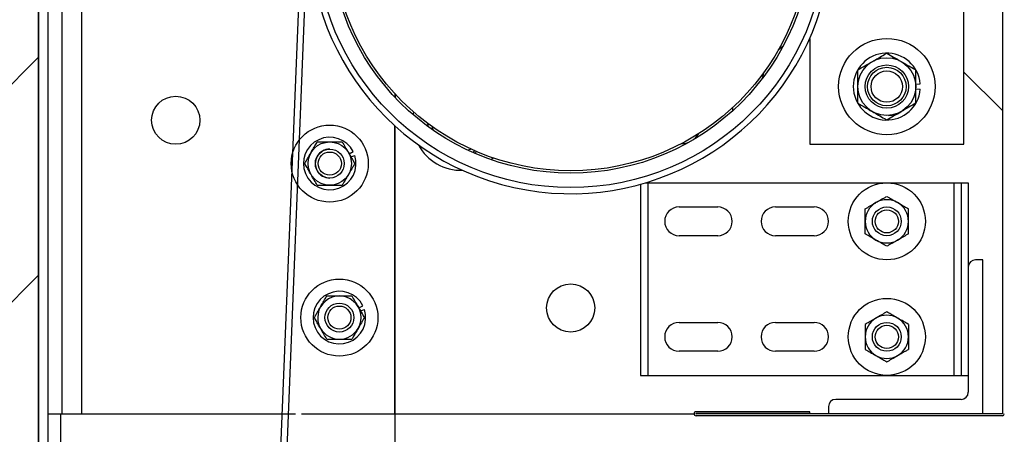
# Model space of a CAD drawing. Header units: inches. Extents: x 170 to 312, y 215 to 248.
# Tile 327 of 410: x 258.972 to 259.77, y 243.774 to 244.111. Entities that reach past the tile are written whole.
import ezdxf

# ---------------------------------------------------------------- set-up
doc = ezdxf.new("R2010")
doc.units = ezdxf.units.IN
doc.header["$LTSCALE"] = 0.25
doc.header["$MEASUREMENT"] = 0
doc.layers.add('ANNOTATIONS', color=1, linetype='Continuous')
doc.layers.add('STANDARD MOTOR LH', color=7, linetype='Continuous')
doc.styles.add('ARIAL', font='arial.ttf', dxfattribs={"height": 0.09375})
doc.dimstyles.new('STANDARD$0', dxfattribs={"dimtxt": 0.09375, "dimasz": 0.09375, "dimexe": 0.03125, "dimexo": 0.046875, "dimgap": 0.09, "dimtad": 0, "dimtih": 1, "dimtoh": 1, "dimdec": 4, "dimzin": 0, "dimdsep": 46, "dimtxsty": 'ARIAL', "dimcen": 0.09, "dimadec": 0, "dimazin": 0, "dimtfac": 1, "dimtdec": 4, "dimtofl": 0, "dimtmove": 0, "dimatfit": 1, "dimfxl": 1, "dimtolj": 1, "dimtzin": 0, "dimarcsym": 0})

# ---------------------------------------------------------------- blocks, each defined once
blk = doc.blocks.new('*D100')
at = {"layer": 'ANNOTATIONS', "color": 0, "lineweight": -2, "transparency": 16777216}
for p, q in [((259.81508, 243.78945), (260.2136, 243.78945)), ((260.18235, 243.6957), (260.18235, 243.5835)), ((260.18235, 243.19717), (260.18235, 243.30937)), ((259.03383, 243.10342), (260.2136, 243.10342))]:
    blk.add_line(p, q, dxfattribs=at)
at = {"layer": 'ANNOTATIONS', "color": 0, "transparency": 16777216}
for points in [[(260.16673, 243.6957), (260.19798, 243.6957), (260.18235, 243.78945)], [(260.16673, 243.19717), (260.19798, 243.19717), (260.18235, 243.10342)]]:
    blk.add_solid(points, dxfattribs=at)
at = {"layer": 'defpoints', "color": 0, "transparency": 16777216}
for p in [(259.7682, 243.78945), (260.18235, 243.78945), (258.98695, 243.10342)]:
    blk.add_point(p, dxfattribs=at)
at = {"layer": 'ANNOTATIONS', "color": 0, "transparency": 16777216, "insert": (260.18235, 243.44644), "char_height": 0.09375, "attachment_point": 5, "style": 'ARIAL'}
blk.add_mtext('\\A1;11"', dxfattribs=at)
blk = doc.blocks.new('*D116')
at = {"layer": 'ANNOTATIONS', "color": 0, "lineweight": -2, "transparency": 16777216}
for p, q in [((259.81508, 244.57365), (260.2136, 244.57365)), ((260.18235, 244.4799), (260.18235, 244.32002)), ((260.18235, 243.8832), (260.18235, 244.04308)), ((259.81508, 243.78945), (260.2136, 243.78945))]:
    blk.add_line(p, q, dxfattribs=at)
at = {"layer": 'ANNOTATIONS', "color": 0, "transparency": 16777216}
for points in [[(260.16673, 244.4799), (260.19798, 244.4799), (260.18235, 244.57365)], [(260.16673, 243.8832), (260.19798, 243.8832), (260.18235, 243.78945)]]:
    blk.add_solid(points, dxfattribs=at)
at = {"layer": 'defpoints', "color": 0, "transparency": 16777216}
for p in [(259.7682, 244.57365), (259.7682, 243.78945), (260.18235, 243.78945)]:
    blk.add_point(p, dxfattribs=at)
at = {"layer": 'ANNOTATIONS', "color": 0, "transparency": 16777216, "insert": (260.18235, 244.18155), "char_height": 0.09375, "attachment_point": 5, "style": 'ARIAL'}
blk.add_mtext('\\A1;12 1/2"', dxfattribs=at)
blk = doc.blocks.new('*D117')
at = {"layer": 'ANNOTATIONS', "color": 0, "lineweight": -2, "transparency": 16777216}
for p, q in [((259.81508, 243.78945), (260.2136, 243.78945)), ((260.18235, 243.6957), (260.18235, 243.58331)), ((260.18235, 243.19717), (260.18235, 243.30956)), ((259.03383, 243.10342), (260.2136, 243.10342))]:
    blk.add_line(p, q, dxfattribs=at)
at = {"layer": 'ANNOTATIONS', "color": 0, "transparency": 16777216}
for points in [[(260.16673, 243.6957), (260.19798, 243.6957), (260.18235, 243.78945)], [(260.16673, 243.19717), (260.19798, 243.19717), (260.18235, 243.10342)]]:
    blk.add_solid(points, dxfattribs=at)
at = {"layer": 'defpoints', "color": 0, "transparency": 16777216}
for p in [(259.7682, 243.78945), (260.18235, 243.78945), (258.98695, 243.10342)]:
    blk.add_point(p, dxfattribs=at)
at = {"layer": 'ANNOTATIONS', "color": 0, "transparency": 16777216, "insert": (260.18235, 243.44644), "char_height": 0.09375, "attachment_point": 5, "style": 'ARIAL'}
blk.add_mtext('\\A1;  ', dxfattribs=at)
blk = doc.blocks.new('*D118')
at = {"layer": 'ANNOTATIONS', "color": 0, "lineweight": -2, "transparency": 16777216}
for p, q in [((259.81655, 244.57365), (260.2136, 244.57365)), ((260.18235, 244.4799), (260.18235, 244.32002)), ((260.18235, 243.8832), (260.18235, 244.04308)), ((259.81508, 243.78945), (260.2136, 243.78945))]:
    blk.add_line(p, q, dxfattribs=at)
at = {"layer": 'ANNOTATIONS', "color": 0, "transparency": 16777216}
for points in [[(260.16673, 244.4799), (260.19798, 244.4799), (260.18235, 244.57365)], [(260.16673, 243.8832), (260.19798, 243.8832), (260.18235, 243.78945)]]:
    blk.add_solid(points, dxfattribs=at)
at = {"layer": 'defpoints', "color": 0, "transparency": 16777216}
for p in [(259.76968, 244.57365), (259.7682, 243.78945), (260.18235, 243.78945)]:
    blk.add_point(p, dxfattribs=at)
at = {"layer": 'ANNOTATIONS', "color": 0, "transparency": 16777216, "insert": (260.18235, 244.18155), "char_height": 0.09375, "attachment_point": 5, "style": 'ARIAL'}
blk.add_mtext('\\A1;12 1/2"', dxfattribs=at)
blk = doc.blocks.new('*D119')
at = {"layer": 'ANNOTATIONS', "color": 0, "lineweight": -2, "transparency": 16777216}
for p, q in [((259.81508, 244.57365), (260.64969, 244.57365)), ((260.61844, 244.4799), (260.61844, 243.97704)), ((260.61844, 243.19717), (260.61844, 243.70003)), ((259.03383, 243.10342), (260.64969, 243.10342))]:
    blk.add_line(p, q, dxfattribs=at)
at = {"layer": 'ANNOTATIONS', "color": 0, "transparency": 16777216}
for points in [[(260.60281, 244.4799), (260.63406, 244.4799), (260.61844, 244.57365)], [(260.60281, 243.19717), (260.63406, 243.19717), (260.61844, 243.10342)]]:
    blk.add_solid(points, dxfattribs=at)
at = {"layer": 'defpoints', "color": 0, "transparency": 16777216}
for p in [(259.7682, 244.57365), (260.61844, 244.57365), (258.98695, 243.10342)]:
    blk.add_point(p, dxfattribs=at)
at = {"layer": 'ANNOTATIONS', "color": 0, "transparency": 16777216, "insert": (260.61844, 243.83854), "char_height": 0.09375, "attachment_point": 5, "style": 'ARIAL'}
blk.add_mtext('\\A1;23 1/2"', dxfattribs=at)

msp = doc.modelspace()

# ---------------------------------------------------------------- hatches: boundary and pattern name
at = {"layer": 'STANDARD MOTOR LH'}
h = msp.add_hatch(dxfattribs=at)
h.set_pattern_fill('ANSI31', color=256, style=0)
h.set_pattern_definition([(45, (73.68352, -11.93381), (-0.08838835, 0.08838835), [])])
edge = h.paths.add_edge_path()
edge.add_line((258.47133, 245.71433), (258.47133, 243.10342))
edge.add_line((258.47133, 243.10342), (258.98695, 243.10342))
edge.add_line((258.98695, 245.71433), (258.98695, 243.10342))
edge = h.paths.add_edge_path()
edge.add_line((258.42494, 245.71433), (258.71204, 245.71433))
edge.add_line((258.71204, 245.71433), (258.71204, 245.64563))
edge.add_line((258.71204, 245.64563), (258.75046, 245.77899))
edge.add_line((258.75046, 245.77899), (258.75046, 245.71433))
edge.add_line((258.75046, 245.71433), (259.04565, 245.71433))

# ---------------------------------------------------------------- linework, layer by layer
for p, q in [((258.98695, 240.10342), (258.98695, 245.71433)), ((258.98695, 245.71433), (258.98695, 243.10342)), ((259.7682, 244.57217), (259.7682, 243.79092)), ((258.99439, 244.54092), (258.99439, 243.66955)), ((259.00611, 243.79092), (259.00611, 244.54092)), ((259.02173, 244.54092), (259.02173, 243.79092)), ((259.73695, 244.00967), (259.73695, 244.35342)), ((259.2, 244.18164), (259.1628, 243.26117)), ((259.20492, 244.18145), (259.16772, 243.26117)), ((259.61195, 244.09561), (259.61195, 244.00967)), ((259.57453, 244.06776), (259.57343, 244.06301)), ((259.73695, 244.06827), (259.7682, 244.03702)), ((259.69789, 244.05839), (259.70152, 244.05868)), ((259.69789, 244.0547), (259.70152, 244.05442)), ((259.27564, 244.05092), (259.27564, 244.04805)), ((259.27595, 244.05058), (259.27595, 244.04771)), ((259.54945, 244.03956), (259.54945, 244.03691)), ((259.27564, 243.79092), (259.27564, 244.02471)), ((259.27595, 243.38467), (259.27595, 244.02442)), ((259.30219, 244.02686), (259.30238, 244.02428)), ((259.30557, 244.02476), (259.30656, 244.02181)), ((259.61195, 244.00967), (259.73695, 244.00967)), ((259.23857, 244.00202), (259.24191, 244.00372)), ((259.23997, 243.99958), (259.24319, 244.00063)), ((259.35551, 243.99863), (259.35379, 243.99716)), ((259.47486, 243.97731), (259.47486, 243.82217)), ((259.47873, 243.97842), (259.74049, 243.97842)), ((259.48072, 243.97842), (259.48072, 243.82217)), ((259.72877, 243.97842), (259.72877, 243.82217)), ((259.73463, 243.97842), (259.73463, 243.82217)), ((259.74049, 243.97842), (259.74049, 243.8085)), ((259.50611, 243.95889), (259.53736, 243.95889)), ((259.58424, 243.95889), (259.61549, 243.95889)), ((259.53736, 243.93546), (259.50611, 243.93546)), ((259.61549, 243.93546), (259.58424, 243.93546)), ((259.75221, 243.91592), (259.74635, 243.91592)), ((259.75221, 243.79092), (259.75221, 243.91592)), ((259.24638, 243.87702), (259.24973, 243.87872)), ((259.24779, 243.87458), (259.25101, 243.87563)), ((259.50611, 243.86514), (259.53736, 243.86514)), ((259.58424, 243.86514), (259.61549, 243.86514)), ((259.53736, 243.84171), (259.50611, 243.84171)), ((259.61549, 243.84171), (259.58424, 243.84171)), ((259.47486, 243.82217), (259.74049, 243.82217)), ((259.73463, 243.80264), (259.63306, 243.80264)), ((258.99439, 243.79092), (259.19506, 243.79092)), ((259.00483, 243.63797), (259.00483, 243.79092)), ((259.19999, 243.79092), (259.27564, 243.79092)), ((259.27595, 243.79092), (259.51821, 243.79092)), ((259.61195, 243.79265), (259.5198, 243.79265)), ((259.61195, 243.79117), (259.5198, 243.79117)), ((259.7682, 243.79092), (259.5198, 243.79092)), ((259.7682, 243.78945), (259.5198, 243.78945)), ((259.61195, 243.79117), (259.61195, 243.79265)), ((259.62721, 243.79678), (259.62721, 243.79092))]:
    msp.add_line(p, q, dxfattribs=at)
at = {"layer": 'STANDARD MOTOR LH', "flags": 128}
for points in [[(259.59019, 244.08899), (259.5876, 244.08709), (259.58632, 244.08602)], [(259.29073, 244.03357), (259.29093, 244.03474), (259.29114, 244.0358)], [(259.30682, 244.02111), (259.30633, 244.02312), (259.30619, 244.02394)], [(259.33771, 244.00574), (259.3368, 244.00541), (259.33495, 244.00487)], [(259.33991, 244.00262), (259.34019, 244.00273), (259.34224, 244.00373)]]:
    msp.add_lwpolyline(points, dxfattribs=at)
at = {"layer": 'STANDARD MOTOR LH'}
for centre, radius in [((259.4182, 244.18155), 0.20703), ((259.4182, 244.18155), 0.19531), ((259.4182, 244.18155), 0.19336), ((259.67445, 244.05655), 0.03906), ((259.67445, 244.05655), 0.02344), ((259.67445, 244.05655), 0.01758), ((259.67445, 244.05655), 0.01563), ((259.67445, 244.05655), 0.01276), ((259.09808, 244.02921), 0.01953), ((259.22289, 243.99405), 0.03125), ((259.22289, 243.99405), 0.01756), ((259.22295, 243.99405), 0.01172), ((259.22295, 243.99405), 0.00939), ((259.67445, 243.94717), 0.03125), ((259.67445, 243.94717), 0.01172), ((259.67445, 243.94717), 0.00939), ((259.2307, 243.86905), 0.03125), ((259.4182, 243.87686), 0.01953), ((259.2307, 243.86905), 0.01172), ((259.2307, 243.86905), 0.00939), ((259.67445, 243.85342), 0.03125), ((259.67445, 243.85342), 0.01172), ((259.67445, 243.85342), 0.00939)]:
    msp.add_circle(centre, radius, dxfattribs=at)
for centre, radius, start, end in [((259.4182, 244.18155), 0.21195, 0.34441, 343.1474), ((259.67445, 244.05655), 0.02716, 4.4994, 355.50026), ((259.67445, 244.05655), 0.02344, 273.34701, 300), ((259.22289, 243.99405), 0.02134, 26.94828, 17.94828), ((259.50707, 244.02763), 0.01758, 271.46319, 328.53681), ((259.22289, 243.99405), 0.01172, 89.85986, 270), ((259.32933, 244.02763), 0.03906, 208.25718, 271.74282), ((259.50611, 243.94717), 0.01172, 90, 270), ((259.53736, 243.94717), 0.01172, 270, 90), ((259.58424, 243.94717), 0.01172, 90, 270), ((259.61549, 243.94717), 0.01172, 270, 90), ((259.67445, 243.94717), 0.01756, 120, 239.99999), ((259.67445, 243.94717), 0.01756, 60, 120), ((259.67445, 243.94717), 0.01756, 300, 60.00001), ((259.67445, 243.94717), 0.01756, 240, 300), ((259.74635, 243.91006), 0.00586, 90, 180), ((259.2307, 243.86905), 0.02134, 26.94828, 17.94828), ((259.2307, 243.86905), 0.01756, 330, 209.99996), ((259.67445, 243.85342), 0.01756, 60, 120), ((259.50611, 243.85342), 0.01172, 90, 270), ((259.53736, 243.85342), 0.01172, 270, 90), ((259.58424, 243.85342), 0.01172, 90, 270), ((259.61549, 243.85342), 0.01172, 270, 90), ((259.67445, 243.85342), 0.01756, 120, 239.99999), ((259.67445, 243.85342), 0.01756, 300, 60.00001), ((259.2307, 243.86905), 0.01756, 210, 330.00003), ((259.67445, 243.85342), 0.01756, 240, 300), ((259.73463, 243.8085), 0.00586, 270, 0), ((259.63307, 243.79678), 0.00586, 90, 180), ((259.5198, 243.79105), 0.0016, 90, 270), ((259.5198, 243.79105), 0.000123, 90, 270), ((259.7682, 243.79092), 0.00148, 270, 0)]:
    msp.add_arc(centre, radius, start, end, dxfattribs=at)
for points, knots in [([(259.65101, 244.07008), (259.65284, 244.07113), (259.65655, 244.07328), (259.6606, 244.07561), (259.66268, 244.07681), (259.66273, 244.07685)], [0, 0, 0, 0, 0.4843425, 0.9863147, 1, 1, 1, 1]), ([(259.66273, 244.07685), (259.66437, 244.07779), (259.66771, 244.07972), (259.6716, 244.08196), (259.67381, 244.08324), (259.67445, 244.08361)], [0, 0, 0, 0, 0.406324, 0.827252, 1, 1, 1, 1]), ([(259.67445, 244.08361), (259.67627, 244.08256), (259.67998, 244.08042), (259.68404, 244.07808), (259.68611, 244.07688), (259.68617, 244.07685)], [0, 0, 0, 0, 0.4843425, 0.9863147, 1, 1, 1, 1]), ([(259.68617, 244.07685), (259.68781, 244.0759), (259.69115, 244.07397), (259.69503, 244.07173), (259.69725, 244.07045), (259.69789, 244.07008)], [0, 0, 0, 0, 0.406295, 0.827264, 1, 1, 1, 1]), ([(259.65101, 244.05655), (259.65101, 244.05686), (259.65101, 244.05889), (259.65101, 244.06267), (259.65101, 244.06685), (259.65101, 244.06928), (259.65101, 244.07008)], [0, 0, 0, 0, 0.066506, 0.435266, 0.81456, 1, 1, 1, 1]), ([(259.69789, 244.05655), (259.69789, 244.05686), (259.69789, 244.05889), (259.69789, 244.06267), (259.69789, 244.06685), (259.69789, 244.06928), (259.69789, 244.07008)], [0, 0, 0, 0, 0.066506, 0.435266, 0.81456, 1, 1, 1, 1]), ([(259.65101, 244.04302), (259.65101, 244.04416), (259.65101, 244.04687), (259.65101, 244.05139), (259.65101, 244.05482), (259.65101, 244.05655)], [0, 0, 0, 0, 0.2654548, 0.6280536, 1, 1, 1, 1]), ([(259.69789, 244.04302), (259.69789, 244.04416), (259.69789, 244.04687), (259.69789, 244.05139), (259.69789, 244.05482), (259.69789, 244.05655)], [0, 0, 0, 0, 0.2654548, 0.6280536, 1, 1, 1, 1]), ([(259.65101, 244.04302), (259.65284, 244.04197), (259.65655, 244.03982), (259.6606, 244.03748), (259.66268, 244.03628), (259.66273, 244.03625)], [0, 0, 0, 0, 0.4843425, 0.9863147, 1, 1, 1, 1]), ([(259.69789, 244.04302), (259.69607, 244.04197), (259.69236, 244.03982), (259.6883, 244.03748), (259.68622, 244.03628), (259.68617, 244.03625)], [0, 0, 0, 0, 0.4843425, 0.9863147, 1, 1, 1, 1]), ([(259.66273, 244.03625), (259.66437, 244.0353), (259.66771, 244.03338), (259.6716, 244.03113), (259.67381, 244.02986), (259.67445, 244.02949)], [0, 0, 0, 0, 0.406324, 0.827252, 1, 1, 1, 1]), ([(259.67445, 244.02949), (259.67627, 244.03054), (259.67998, 244.03268), (259.68404, 244.03502), (259.68611, 244.03622), (259.68617, 244.03625)], [0, 0, 0, 0, 0.4843425, 0.9863147, 1, 1, 1, 1]), ([(259.20768, 244.00283), (259.20839, 244.00406), (259.20983, 244.00656), (259.21151, 244.00947), (259.21247, 244.01113), (259.21275, 244.01161)], [0, 0, 0, 0, 0.4057471, 0.8261649, 1, 1, 1, 1]), ([(259.21275, 244.01161), (259.21361, 244.01161), (259.21683, 244.01161), (259.22032, 244.01161), (259.22289, 244.01161)], [0, 0, 0, 0, 0.266219, 1, 1, 1, 1]), ([(259.22289, 244.01161), (259.22312, 244.01161), (259.22595, 244.01161), (259.22942, 244.01161), (259.23243, 244.01161), (259.23303, 244.01161)], [0, 0, 0, 0, 0.066046, 0.812928, 1, 1, 1, 1]), ([(259.23303, 244.01161), (259.23382, 244.01025), (259.23542, 244.00747), (259.23717, 244.00443), (259.23807, 244.00287), (259.2381, 244.00283)], [0, 0, 0, 0, 0.4840327, 0.9856318, 1, 1, 1, 1]), ([(259.34046, 244.00481), (259.34012, 244.00442), (259.3396, 244.00383), (259.3391, 244.00327), (259.33893, 244.00307)], [0, 0, 0, 0, 0.659553, 1, 1, 1, 1]), ([(259.20261, 243.99405), (259.2034, 243.99541), (259.205, 243.99819), (259.20675, 244.00123), (259.20765, 244.00279), (259.20768, 244.00283)], [0, 0, 0, 0, 0.4840327, 0.9856318, 1, 1, 1, 1]), ([(259.2381, 244.00283), (259.23881, 244.0016), (259.24025, 243.9991), (259.24193, 243.99619), (259.24289, 243.99453), (259.24317, 243.99405)], [0, 0, 0, 0, 0.405748, 0.82612, 1, 1, 1, 1]), ([(259.20768, 243.98527), (259.20697, 243.9865), (259.20553, 243.989), (259.20385, 243.9919), (259.20289, 243.99356), (259.20261, 243.99405)], [0, 0, 0, 0, 0.405694, 0.826067, 1, 1, 1, 1]), ([(259.24317, 243.99405), (259.24238, 243.99268), (259.24078, 243.98991), (259.23902, 243.98687), (259.23812, 243.98531), (259.2381, 243.98527)], [0, 0, 0, 0, 0.483978, 0.985632, 1, 1, 1, 1]), ([(259.21275, 243.97649), (259.21196, 243.97785), (259.21035, 243.98063), (259.20861, 243.98367), (259.2077, 243.98522), (259.20768, 243.98527)], [0, 0, 0, 0, 0.483978, 0.985575, 1, 1, 1, 1]), ([(259.2381, 243.98527), (259.23739, 243.98404), (259.23595, 243.98154), (259.23427, 243.97863), (259.23331, 243.97697), (259.23303, 243.97649)], [0, 0, 0, 0, 0.405748, 0.826113, 1, 1, 1, 1]), ([(259.21275, 243.97649), (259.21361, 243.97649), (259.21683, 243.97649), (259.22032, 243.97649), (259.22289, 243.97649)], [0, 0, 0, 0, 0.266219, 1, 1, 1, 1]), ([(259.22289, 243.97649), (259.22312, 243.97649), (259.22595, 243.97649), (259.22942, 243.97649), (259.23243, 243.97649), (259.23303, 243.97649)], [0, 0, 0, 0, 0.066046, 0.812928, 1, 1, 1, 1]), ([(259.66567, 243.96238), (259.6669, 243.96309), (259.6694, 243.96454), (259.67231, 243.96622), (259.67397, 243.96717), (259.67445, 243.96745)], [0, 0, 0, 0, 0.405747, 0.826139, 1, 1, 1, 1]), ([(259.67445, 243.96745), (259.67582, 243.96667), (259.67859, 243.96506), (259.68163, 243.96331), (259.68319, 243.96241), (259.68323, 243.96238)], [0, 0, 0, 0, 0.484053, 0.985632, 1, 1, 1, 1]), ([(259.65689, 243.95731), (259.65825, 243.9581), (259.66103, 243.95971), (259.66407, 243.96146), (259.66563, 243.96236), (259.66567, 243.96238)], [0, 0, 0, 0, 0.483959, 0.985632, 1, 1, 1, 1]), ([(259.65689, 243.94717), (259.65689, 243.9474), (259.65689, 243.95023), (259.65689, 243.95371), (259.65689, 243.95671), (259.65689, 243.95731)], [0, 0, 0, 0, 0.065993, 0.812917, 1, 1, 1, 1]), ([(259.68323, 243.96238), (259.68446, 243.96168), (259.68696, 243.96023), (259.68987, 243.95855), (259.69153, 243.95759), (259.69201, 243.95731)], [0, 0, 0, 0, 0.40572, 0.826139, 1, 1, 1, 1]), ([(259.69201, 243.94717), (259.69201, 243.9474), (259.69201, 243.95023), (259.69201, 243.95371), (259.69201, 243.95671), (259.69201, 243.95731)], [0, 0, 0, 0, 0.065993, 0.812917, 1, 1, 1, 1]), ([(259.65689, 243.93703), (259.65689, 243.93789), (259.65689, 243.94111), (259.65689, 243.94461), (259.65689, 243.94717)], [0, 0, 0, 0, 0.266165, 1, 1, 1, 1]), ([(259.69201, 243.93703), (259.69201, 243.93789), (259.69201, 243.94111), (259.69201, 243.94461), (259.69201, 243.94717)], [0, 0, 0, 0, 0.266165, 1, 1, 1, 1]), ([(259.66567, 243.93196), (259.66444, 243.93267), (259.66194, 243.93412), (259.65903, 243.9358), (259.65737, 243.93675), (259.65689, 243.93703)], [0, 0, 0, 0, 0.40572, 0.826139, 1, 1, 1, 1]), ([(259.69201, 243.93703), (259.69065, 243.93625), (259.68787, 243.93464), (259.68483, 243.93289), (259.68328, 243.93199), (259.68323, 243.93196)], [0, 0, 0, 0, 0.483959, 0.985632, 1, 1, 1, 1]), ([(259.67445, 243.92689), (259.67309, 243.92768), (259.67031, 243.92929), (259.66727, 243.93104), (259.66571, 243.93194), (259.66567, 243.93196)], [0, 0, 0, 0, 0.483959, 0.985632, 1, 1, 1, 1]), ([(259.68323, 243.93196), (259.682, 243.93126), (259.67951, 243.92981), (259.6766, 243.92813), (259.67494, 243.92718), (259.67445, 243.92689)], [0, 0, 0, 0, 0.405747, 0.826139, 1, 1, 1, 1]), ([(259.21549, 243.87783), (259.2162, 243.87906), (259.21764, 243.88156), (259.21932, 243.88447), (259.22028, 243.88613), (259.22056, 243.88661)], [0, 0, 0, 0, 0.405701, 0.826067, 1, 1, 1, 1]), ([(259.22056, 243.88661), (259.22142, 243.88661), (259.22464, 243.88661), (259.22814, 243.88661), (259.2307, 243.88661)], [0, 0, 0, 0, 0.266112, 1, 1, 1, 1]), ([(259.2307, 243.88661), (259.23093, 243.88661), (259.23376, 243.88661), (259.23724, 243.88661), (259.24024, 243.88661), (259.24084, 243.88661)], [0, 0, 0, 0, 0.066046, 0.812822, 1, 1, 1, 1]), ([(259.24084, 243.88661), (259.24163, 243.88525), (259.24323, 243.88247), (259.24499, 243.87943), (259.24589, 243.87787), (259.24591, 243.87783)], [0, 0, 0, 0, 0.483978, 0.985632, 1, 1, 1, 1]), ([(259.21042, 243.86905), (259.21121, 243.87041), (259.21281, 243.87319), (259.21457, 243.87623), (259.21547, 243.87779), (259.21549, 243.87783)], [0, 0, 0, 0, 0.483955, 0.985633, 1, 1, 1, 1]), ([(259.24591, 243.87783), (259.24662, 243.8766), (259.24806, 243.8741), (259.24974, 243.87119), (259.2507, 243.86953), (259.25098, 243.86905)], [0, 0, 0, 0, 0.405675, 0.826075, 1, 1, 1, 1]), ([(259.21549, 243.86027), (259.21478, 243.8615), (259.21334, 243.86399), (259.21166, 243.86691), (259.2107, 243.86856), (259.21042, 243.86905)], [0, 0, 0, 0, 0.405748, 0.826113, 1, 1, 1, 1]), ([(259.25098, 243.86905), (259.25019, 243.86768), (259.24859, 243.86491), (259.24684, 243.86187), (259.24594, 243.86031), (259.24591, 243.86027)], [0, 0, 0, 0, 0.4840327, 0.9856318, 1, 1, 1, 1]), ([(259.67445, 243.8737), (259.67309, 243.87292), (259.67031, 243.87131), (259.66727, 243.86956), (259.66571, 243.86866), (259.66567, 243.86863)], [0, 0, 0, 0, 0.483959, 0.985632, 1, 1, 1, 1]), ([(259.68323, 243.86863), (259.682, 243.86934), (259.67951, 243.87079), (259.6766, 243.87247), (259.67494, 243.87342), (259.67445, 243.8737)], [0, 0, 0, 0, 0.405747, 0.826139, 1, 1, 1, 1]), ([(259.66567, 243.86863), (259.66444, 243.86793), (259.66194, 243.86648), (259.65903, 243.8648), (259.65737, 243.86384), (259.65689, 243.86356)], [0, 0, 0, 0, 0.40572, 0.826139, 1, 1, 1, 1]), ([(259.65689, 243.86356), (259.65689, 243.86271), (259.65689, 243.85948), (259.65689, 243.85599), (259.65689, 243.85342)], [0, 0, 0, 0, 0.266165, 1, 1, 1, 1]), ([(259.69201, 243.86356), (259.69065, 243.86435), (259.68787, 243.86596), (259.68483, 243.86771), (259.68328, 243.86861), (259.68323, 243.86863)], [0, 0, 0, 0, 0.483959, 0.985632, 1, 1, 1, 1]), ([(259.69201, 243.86356), (259.69201, 243.86271), (259.69201, 243.85948), (259.69201, 243.85599), (259.69201, 243.85342)], [0, 0, 0, 0, 0.266165, 1, 1, 1, 1]), ([(259.22056, 243.85149), (259.21977, 243.85285), (259.21817, 243.85563), (259.21642, 243.85867), (259.21552, 243.86022), (259.21549, 243.86027)], [0, 0, 0, 0, 0.4840327, 0.9856318, 1, 1, 1, 1]), ([(259.24591, 243.86027), (259.2452, 243.85904), (259.24376, 243.85654), (259.24208, 243.85363), (259.24112, 243.85197), (259.24084, 243.85149)], [0, 0, 0, 0, 0.405748, 0.82612, 1, 1, 1, 1]), ([(259.65689, 243.85342), (259.65689, 243.85319), (259.65689, 243.85036), (259.65689, 243.84689), (259.65689, 243.84389), (259.65689, 243.84328)], [0, 0, 0, 0, 0.065993, 0.812917, 1, 1, 1, 1]), ([(259.69201, 243.85342), (259.69201, 243.85319), (259.69201, 243.85036), (259.69201, 243.84689), (259.69201, 243.84389), (259.69201, 243.84328)], [0, 0, 0, 0, 0.065993, 0.812917, 1, 1, 1, 1]), ([(259.22056, 243.85149), (259.22142, 243.85149), (259.22464, 243.85149), (259.22814, 243.85149), (259.2307, 243.85149)], [0, 0, 0, 0, 0.266112, 1, 1, 1, 1]), ([(259.2307, 243.85149), (259.23093, 243.85149), (259.23376, 243.85149), (259.23724, 243.85149), (259.24024, 243.85149), (259.24084, 243.85149)], [0, 0, 0, 0, 0.066046, 0.812822, 1, 1, 1, 1]), ([(259.65689, 243.84328), (259.65825, 243.8425), (259.66103, 243.84089), (259.66407, 243.83914), (259.66563, 243.83824), (259.66567, 243.83821)], [0, 0, 0, 0, 0.483959, 0.985632, 1, 1, 1, 1]), ([(259.66567, 243.83821), (259.6669, 243.83751), (259.6694, 243.83606), (259.67231, 243.83438), (259.67397, 243.83343), (259.67445, 243.83314)], [0, 0, 0, 0, 0.405747, 0.826139, 1, 1, 1, 1]), ([(259.67445, 243.83314), (259.67582, 243.83393), (259.67859, 243.83554), (259.68163, 243.83729), (259.68319, 243.83819), (259.68323, 243.83821)], [0, 0, 0, 0, 0.484053, 0.985632, 1, 1, 1, 1]), ([(259.68323, 243.83821), (259.68446, 243.83892), (259.68696, 243.84037), (259.68987, 243.84205), (259.69153, 243.843), (259.69201, 243.84328)], [0, 0, 0, 0, 0.40572, 0.826139, 1, 1, 1, 1])]:
    msp.add_open_spline(points, degree=3, knots=knots, dxfattribs=at)

# ---------------------------------------------------------------- dimensions: what is measured, and where the dimension line sits
at = {"layer": 'ANNOTATIONS'}
for base, p1, p2, text, picture, middle in [((260.61844, 244.57365), (258.98695, 243.10342), (259.7682, 244.57365), '23 1/2"', '*D119', (260.61844, 243.83854)), ((260.18235, 243.78945), (259.7682, 244.57365), (259.7682, 243.78945), '12 1/2"', '*D116', (260.18235, 244.18155)), ((260.18235, 243.78945), (259.76968, 244.57365), (259.7682, 243.78945), '12 1/2"', '*D118', (260.18235, 244.18155))]:
    dim = msp.add_linear_dim(base=base, p1=p1, p2=p2, angle=90, text=text, dimstyle='STANDARD$0', dxfattribs=at)
    dim.commit()
    dim.dimension.update_dxf_attribs({"geometry": picture, "text_midpoint": middle, "dimtype": 160})
for text, picture in [('11"', '*D100'), ('  ', '*D117')]:
    dim = msp.add_linear_dim(base=(260.18235, 243.78945), p1=(258.98695, 243.10342), p2=(259.7682, 243.78945), angle=90, text=text, dimstyle='STANDARD$0', dxfattribs=at)
    dim.commit()
    dim.dimension.update_dxf_attribs({"geometry": picture, "text_midpoint": (260.18235, 243.44644)})

doc.saveas('drawing.dxf')
